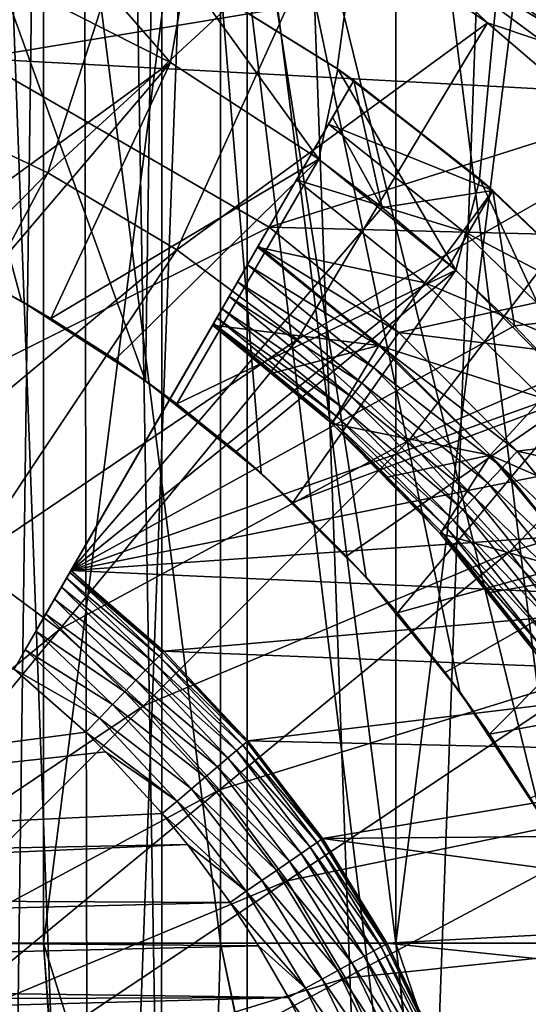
# Model space of a CAD drawing. Header units: metres. Extents: x -30 to 30, y -76 to 64.
# Tile 417 of 541: x 1.233 to 2.138, y 49.422 to 51.174. Entities that reach past the tile are written whole.
import ezdxf

# ---------------------------------------------------------------- set-up
doc = ezdxf.new("R2010")
doc.units = ezdxf.units.M
doc.layers.add('solid_508511', color=7, linetype='CONTINUOUS')

msp = doc.modelspace()

# ---------------------------------------------------------------- linework, layer by layer
at = {"layer": 'solid_508511'}
for points in [[(0.713028, 10.325403, 22.988945), (1.337299, 57.5, 22.961088), (0, 57.5, 23)], [(0.713028, 10.325403, 22.988945), (1.425724, 10.251332, 22.955769), (1.337299, 57.5, 22.961088)], [(2.134112, 10.127601, 22.900776), (2.670147, 57.5, 22.844479), (1.337299, 57.5, 22.961088)], [(1.425724, 10.251332, 22.955769), (2.134112, 10.127601, 22.900776), (1.337299, 57.5, 22.961088)], [(1.797992, 51.086449, -22.929615), (1.526391, 51.255478, -22.949295), (2.670147, 57.5, -22.844479)], [(2.051232, 50.890598, -22.908348), (1.797992, 51.086449, -22.929615), (2.670147, 57.5, -22.844479)], [(2.28324, 50.670086, -22.886389), (2.051232, 50.890598, -22.908348), (2.670147, 57.5, -22.844479)], [(2.134112, 10.127601, 22.900776), (2.837464, 9.95345, 22.824303), (2.670147, 57.5, 22.844479)], [(1.637794, 54.5, 6.290277), (1.637813, 39.999996, 6.290276), (1.098375, 39.999996, 6.406526)], [(1.098508, 54.5, 6.406504), (1.637794, 54.5, 6.290277), (1.098375, 39.999996, 6.406526)], [(1.098508, 54.5, -6.406504), (1.098376, 39.999996, -6.406526), (1.637815, 39.999996, -6.290275)], [(1.637794, 54.5, -6.290277), (1.098508, 54.5, -6.406504), (1.637815, 39.999996, -6.290275)], [(1.637794, 54.5, 6.290277), (2.165419, 54.5, 6.128702), (1.637813, 39.999996, 6.290276)], [(1.637794, 54.5, -6.290277), (1.637815, 39.999996, -6.290275), (2.165299, 39.999996, -6.128742)], [(2.165419, 54.5, -6.128702), (1.637794, 54.5, -6.290277), (2.165299, 39.999996, -6.128742)], [(2.165419, 54.5, 6.128702), (2.165296, 39.999996, 6.128743), (1.637813, 39.999996, 6.290276)], [(0.744993, 46.5, 9.470744), (0.745352, 52.5, 9.470714), (1.485397, 46.5, 9.383155)], [(0.745352, 52.5, -9.470714), (1.003377, 50.789806, -9.446864), (1.236453, 50.672832, -9.419192)], [(0.745352, 52.5, -9.470714), (1.236453, 50.672832, -9.419192), (1.457095, 50.531471, -9.387591)], [(0.745352, 52.5, -9.470714), (1.457095, 50.531471, -9.387591), (1.486151, 52.5, -9.383035)], [(1.485397, 46.5, 9.383155), (0.745352, 52.5, 9.470714), (1.486151, 52.5, 9.383035)], [(1.486151, 52.5, -9.383035), (1.457095, 50.531471, -9.387591), (1.662649, 50.366978, -9.353374)], [(1.485397, 46.5, 9.383155), (1.486151, 52.5, 9.383035), (2.216653, 46.5, 9.237773)], [(1.486151, 52.5, -9.383035), (1.662649, 50.366978, -9.353374), (1.849612, 50.181938, -9.318205)], [(1.486151, 52.5, -9.383035), (1.849612, 50.181938, -9.318205), (2.016315, 49.977982, -9.28356)], [(1.486151, 52.5, -9.383035), (2.016315, 49.977982, -9.28356), (2.160056, 49.758633, -9.251171)], [(1.486151, 52.5, -9.383035), (2.160056, 49.758633, -9.251171), (2.217708, 52.5, -9.237518)], [(2.216653, 46.5, 9.237773), (1.486151, 52.5, 9.383035), (2.217708, 52.5, 9.237518)], [(1.275608, 52, 7.6443), (0.958618, 52, 7.690485), (0.958742, 49.53109, 7.690469)], [(0.958618, 52, -7.690485), (1.275608, 52, -7.6443), (0.958742, 49.53109, -7.690469)], [(1.275608, 52, 7.6443), (0.958742, 49.53109, 7.690469), (1.275652, 49.53109, 7.644293)], [(1.275608, 52, -7.6443), (1.275652, 49.53109, -7.644293), (0.958742, 49.53109, -7.690469)], [(1.275608, 52, 7.6443), (1.275652, 49.53109, 7.644293), (1.590319, 49.53109, 7.585076)], [(1.590419, 52, 7.585055), (1.275608, 52, 7.6443), (1.590319, 49.53109, 7.585076)], [(1.275608, 52, -7.6443), (1.590419, 52, -7.585055), (1.275652, 49.53109, -7.644293)], [(1.590419, 52, -7.585055), (1.590319, 49.53109, -7.585076), (1.275652, 49.53109, -7.644293)], [(1.590419, 52, 7.585055), (1.590319, 49.53109, 7.585076), (1.90244, 49.53109, 7.51287)], [(1.590419, 52, -7.585055), (1.90244, 49.53109, -7.51287), (1.590319, 49.53109, -7.585076)], [(1.902513, 52, 7.512852), (1.590419, 52, 7.585055), (1.90244, 49.53109, 7.51287)], [(1.590419, 52, -7.585055), (1.902513, 52, -7.512852), (1.90244, 49.53109, -7.51287)], [(1.902513, 52, 7.512852), (1.90244, 49.53109, 7.51287), (2.211465, 49.53109, 7.427781)], [(2.211356, 52, -7.427813), (2.211465, 49.53109, -7.427781), (1.90244, 49.53109, -7.51287)], [(1.902513, 52, -7.512852), (2.211356, 52, -7.427813), (1.90244, 49.53109, -7.51287)], [(2.211356, 52, 7.427813), (1.902513, 52, 7.512852), (2.211465, 49.53109, 7.427781)], [(1.171866, 51.664124, -23.351336), (1.485963, 51.529331, -23.351336), (1.042041, 51.015709, -23.58305)], [(1.485963, 51.529331, -23.351336), (1.283606, 50.901459, -23.58305), (1.042041, 51.015709, -23.58305)], [(1.485963, 51.529331, -23.351336), (1.784811, 51.363457, -23.351336), (1.283606, 50.901459, -23.58305)], [(1.501338, 51.097137, -15), (1.221366, 51.239967, -15), (1.242079, 51.394772, -15)], [(1.501338, 51.097137, -15), (1.242079, 51.394772, -15), (1.528947, 51.254047, -15)], [(0.804676, 50.49374, -22.799999), (1.308033, 51.365582, -21.581036), (1.308033, 51.365582, -20.059807)], [(0.804676, 50.49374, -22.799999), (1.263142, 51.287827, -21.828632), (1.308033, 51.365582, -21.581036)], [(1.270174, 51.300007, -19.778536), (0.804676, 50.49374, -22.799999), (1.308033, 51.365582, -20.059807)], [(1.784811, 51.363457, -23.351336), (1.512809, 50.76408, -23.58305), (1.283606, 50.901459, -23.58305)], [(1.784811, 51.363457, -23.351336), (2.065346, 51.168198, -23.351336), (1.512809, 50.76408, -23.58305)], [(1.894047, 51.334641, -23.333151), (2.065346, 51.168198, -23.351336), (1.784811, 51.363457, -23.351336)], [(1.911228, 51.360355, -23.308302), (2.182389, 51.159248, -23.308302), (1.894047, 51.334641, -23.333151)], [(2.19851, 51.178894, -23.277836), (2.182389, 51.159248, -23.308302), (1.911228, 51.360355, -23.308302)], [(1.894047, 51.334641, -23.333151), (2.16277, 51.135342, -23.333151), (2.065346, 51.168198, -23.351336)], [(2.182389, 51.159248, -23.308302), (2.16277, 51.135342, -23.333151), (1.894047, 51.334641, -23.333151)], [(1.270174, 51.300007, -19.778536), (1.232674, 51.235054, -19.5), (0.804676, 50.49374, -22.799999)], [(0.804676, 50.49374, -22.799999), (1.205823, 51.188545, -22.066158), (1.263142, 51.287827, -21.828632)], [(0.879994, 51.210735, -23), (1.157276, 51.104462, -23), (2.142362, 51.267723, -23)], [(1.157276, 51.104462, -23), (2.411385, 51.036774, -23), (2.142362, 51.267723, -23)], [(1.765179, 50.925549, -15), (1.501338, 51.097137, -15), (1.528947, 51.254047, -15)], [(1.528947, 51.254047, -15), (1.526391, 51.255478, -22.949295), (1.797992, 51.086449, -22.929615)], [(1.799296, 51.085545, -15), (1.528947, 51.254047, -15), (1.797992, 51.086449, -22.929615)], [(1.765179, 50.925549, -15), (1.528947, 51.254047, -15), (1.799296, 51.085545, -15)], [(1.501338, 51.097137, -15), (1.0497, 50.768948, -14.500119), (1.221366, 51.239967, -15)], [(2.065346, 51.168198, -23.351336), (1.727443, 50.604897, -23.58305), (1.512809, 50.76408, -23.58305)], [(2.065346, 51.168198, -23.351336), (2.324687, 50.94556, -23.351336), (1.727443, 50.604897, -23.58305)], [(2.16277, 51.135342, -23.333151), (2.324687, 50.94556, -23.351336), (2.065346, 51.168198, -23.351336)], [(1.676891, 50.804459, -23), (1.157276, 51.104462, -23), (0.703585, 50.318645, -23)], [(1.501338, 51.097137, -15), (1.170828, 50.708881, -14.500119), (1.0497, 50.768948, -14.500119)], [(1.676891, 50.804459, -23), (2.411385, 51.036774, -23), (1.157276, 51.104462, -23)], [(1.501338, 51.097137, -15), (1.288697, 50.642254, -14.500119), (1.170828, 50.708881, -14.500119)], [(1.765179, 50.925549, -15), (1.288697, 50.642254, -14.500119), (1.501338, 51.097137, -15)], [(2.008977, 50.727818, -15), (1.765179, 50.925549, -15), (1.799296, 51.085545, -15)], [(1.827649, 51.065578, -21.581036), (1.797992, 51.086449, -22.929615), (2.051232, 50.890598, -22.908348)], [(1.827649, 51.065578, -21.581036), (1.799296, 51.085545, -15), (1.797992, 51.086449, -22.929615)], [(1.827649, 51.065578, -20.059807), (2.051776, 50.890121, -15), (1.799296, 51.085545, -15)], [(2.008977, 50.727818, -15), (1.799296, 51.085545, -15), (2.051776, 50.890121, -15)], [(1.827649, 51.065578, -21.581036), (1.827649, 51.065578, -20.059807), (1.799296, 51.085545, -15)], [(1.324291, 50.193741, -19.5), (1.827649, 51.065578, -20.059807), (1.827649, 51.065578, -21.581036)], [(1.789791, 51.000008, -19.778547), (1.827649, 51.065578, -20.059807), (1.324291, 50.193741, -19.5)], [(1.782757, 50.987827, -21.828632), (1.324291, 50.193741, -19.5), (1.827649, 51.065578, -21.581036)], [(1.782757, 50.987827, -21.828632), (1.827649, 51.065578, -21.581036), (2.075101, 50.869907, -21.581036)], [(1.877964, 50.839497, -19.5), (1.827649, 51.065578, -20.059807), (1.789791, 51.000008, -19.778547)], [(2.075101, 50.869907, -21.581036), (1.827649, 51.065578, -21.581036), (2.051232, 50.890598, -22.908348)], [(1.827649, 51.065578, -20.059807), (2.075101, 50.869907, -20.059807), (2.051776, 50.890121, -15)], [(1.877964, 50.839497, -19.5), (2.075101, 50.869907, -20.059807), (1.827649, 51.065578, -20.059807)], [(1.676891, 50.804459, -23), (2.655663, 50.779793, -23), (2.411385, 51.036774, -23)], [(0.786579, 50.398972, -23.76483), (1.042041, 51.015709, -23.58305), (1.283606, 50.901459, -23.58305)], [(1.789791, 51.000008, -19.778547), (1.324291, 50.193741, -19.5), (1.752289, 50.935055, -19.5)], [(1.789791, 51.000008, -19.778547), (1.752289, 50.935055, -19.5), (1.877964, 50.839497, -19.5)], [(1.782757, 50.987827, -21.828632), (1.725438, 50.888546, -22.066158), (1.324291, 50.193741, -19.5)], [(2.021982, 50.797626, -21.828634), (1.725438, 50.888546, -22.066158), (1.782757, 50.987827, -21.828632)], [(2.021982, 50.797626, -21.828634), (1.782757, 50.987827, -21.828632), (2.075101, 50.869907, -21.581036)], [(2.324687, 50.94556, -23.351336), (1.925441, 50.425442, -23.58305), (1.727443, 50.604897, -23.58305)], [(2.324687, 50.94556, -23.351336), (2.560173, 50.69783, -23.351336), (1.925441, 50.425442, -23.58305)], [(1.765179, 50.925549, -15), (1.402872, 50.569286, -14.500119), (1.288697, 50.642254, -14.500119)], [(1.877964, 50.839497, -19.5), (1.752289, 50.935055, -19.5), (1.324291, 50.193741, -19.5)], [(1.765179, 50.925549, -15), (1.512975, 50.490204, -14.500119), (1.402872, 50.569286, -14.500119)], [(2.008977, 50.727818, -15), (1.512975, 50.490204, -14.500119), (1.765179, 50.925549, -15)], [(0.968923, 50.312729, -23.76483), (0.786579, 50.398972, -23.76483), (1.283606, 50.901459, -23.58305)], [(0.968923, 50.312729, -23.76483), (1.283606, 50.901459, -23.58305), (1.512809, 50.76408, -23.58305)], [(1.725438, 50.888546, -22.066158), (1.656301, 50.768799, -22.290916), (1.324291, 50.193741, -19.5)], [(1.954163, 50.705341, -22.066158), (1.656301, 50.768799, -22.290916), (1.725438, 50.888546, -22.066158)], [(1.954163, 50.705341, -22.066158), (1.725438, 50.888546, -22.066158), (2.021982, 50.797626, -21.828634)], [(2.230366, 50.506138, -15), (2.008977, 50.727818, -15), (2.051776, 50.890121, -15)], [(2.075101, 50.869907, -21.581036), (2.051232, 50.890598, -22.908348), (2.28324, 50.670086, -22.886389)], [(2.075101, 50.869907, -20.059807), (2.283256, 50.670074, -15), (2.051776, 50.890121, -15)], [(2.230366, 50.506138, -15), (2.051776, 50.890121, -15), (2.283256, 50.670074, -15)], [(1.998345, 50.737545, -19.5), (2.075101, 50.869907, -20.059807), (1.877964, 50.839497, -19.5)], [(2.113233, 50.629375, -19.5), (2.075101, 50.869907, -20.059807), (1.998345, 50.737545, -19.5)], [(2.021982, 50.797626, -21.828634), (2.075101, 50.869907, -21.581036), (2.301741, 50.650463, -21.581036)], [(2.301741, 50.650463, -21.581036), (2.075101, 50.869907, -21.581036), (2.28324, 50.670086, -22.886389)], [(2.075101, 50.869907, -20.059807), (2.301741, 50.650463, -20.059807), (2.283256, 50.670074, -15)], [(2.113233, 50.629375, -19.5), (2.301741, 50.650463, -20.059807), (2.075101, 50.869907, -20.059807)], [(1.998345, 50.737545, -19.5), (1.877964, 50.839497, -19.5), (1.324291, 50.193741, -19.5)], [(1.2232, 50.018646, -23), (1.676891, 50.804459, -23), (0.703585, 50.318645, -23)], [(1.243063, 50.053047, -22.996107), (1.676891, 50.804459, -23), (1.2232, 50.018646, -23)], [(1.657274, 50.770485, -22.996157), (1.676891, 50.804459, -23), (1.243063, 50.053047, -22.996107)], [(1.657274, 50.770485, -22.996157), (1.907675, 50.617367, -23), (1.676891, 50.804459, -23)], [(1.907675, 50.617367, -23), (2.655663, 50.779793, -23), (1.676891, 50.804459, -23)], [(1.236453, 50.672832, -9.419192), (1.003377, 50.789806, -9.446864), (1.170828, 50.708881, -14.500119)], [(1.954163, 50.705341, -22.066158), (2.021982, 50.797626, -21.828634), (2.241046, 50.584518, -21.828634)], [(2.241046, 50.584518, -21.828634), (2.021982, 50.797626, -21.828634), (2.301741, 50.650463, -21.581036)], [(1.141936, 50.209026, -23.76483), (0.968923, 50.312729, -23.76483), (1.512809, 50.76408, -23.58305)], [(1.141936, 50.209026, -23.76483), (1.512809, 50.76408, -23.58305), (1.727443, 50.604897, -23.58305)], [(1.638381, 50.737759, -22.984755), (1.657274, 50.770485, -22.996157), (1.243063, 50.053047, -22.996107)], [(1.656301, 50.768799, -22.290916), (1.57629, 50.630215, -22.5), (1.324291, 50.193741, -19.5)], [(1.87237, 50.59404, -22.290916), (1.57629, 50.630215, -22.5), (1.656301, 50.768799, -22.290916)], [(1.88501, 50.58527, -22.996157), (1.657274, 50.770485, -22.996157), (1.638381, 50.737759, -22.984755)], [(1.954163, 50.705341, -22.066158), (1.87237, 50.59404, -22.290916), (1.656301, 50.768799, -22.290916)], [(1.88501, 50.58527, -22.996157), (1.907675, 50.617367, -23), (1.657274, 50.770485, -22.996157)], [(1.907675, 50.617367, -23), (2.872663, 50.499451, -23), (2.655663, 50.779793, -23)], [(1.638381, 50.737759, -22.984755), (1.243063, 50.053047, -22.996107), (1.262133, 50.086079, -22.984592)], [(1.620981, 50.707623, -22.966253), (1.638381, 50.737759, -22.984755), (1.262133, 50.086079, -22.984592)], [(2.113233, 50.629375, -19.5), (1.998345, 50.737545, -19.5), (1.324291, 50.193741, -19.5)], [(1.862484, 50.555008, -22.98476), (1.638381, 50.737759, -22.984755), (1.620981, 50.707623, -22.966253)], [(1.88501, 50.58527, -22.996157), (1.638381, 50.737759, -22.984755), (1.862484, 50.555008, -22.98476)], [(2.008977, 50.727818, -15), (1.618417, 50.405445, -14.500119), (1.512975, 50.490204, -14.500119)], [(2.008977, 50.727818, -15), (1.719108, 50.315121, -14.500119), (1.618417, 50.405445, -14.500119)], [(2.230366, 50.506138, -15), (1.719108, 50.315121, -14.500119), (2.008977, 50.727818, -15)], [(1.236453, 50.672832, -9.419192), (1.170828, 50.708881, -14.500119), (1.288697, 50.642254, -14.500119)], [(1.620981, 50.707623, -22.966253), (1.262133, 50.086079, -22.984592), (1.279624, 50.116375, -22.965982)], [(1.605723, 50.681194, -22.941338), (1.620981, 50.707623, -22.966253), (1.279624, 50.116375, -22.965982)], [(1.841721, 50.527115, -22.966249), (1.620981, 50.707623, -22.966253), (1.605723, 50.681194, -22.941338)], [(1.862484, 50.555008, -22.98476), (1.620981, 50.707623, -22.966253), (1.841721, 50.527115, -22.966249)], [(1.954163, 50.705341, -22.066158), (2.163559, 50.500328, -22.066158), (1.87237, 50.59404, -22.290916)], [(2.560173, 50.69783, -23.351336), (2.104896, 50.227444, -23.58305), (1.925441, 50.425442, -23.58305)], [(1.954163, 50.705341, -22.066158), (2.241046, 50.584518, -21.828634), (2.163559, 50.500328, -22.066158)], [(2.560173, 50.69783, -23.351336), (2.769389, 50.427544, -23.351336), (2.104896, 50.227444, -23.58305)], [(1.605723, 50.681194, -22.941338), (1.279624, 50.116375, -22.965982), (1.294921, 50.142868, -22.94099)], [(1.593205, 50.659512, -22.910976), (1.605723, 50.681194, -22.941338), (1.294921, 50.142868, -22.94099)], [(1.823527, 50.502674, -22.941338), (1.605723, 50.681194, -22.941338), (1.593205, 50.659512, -22.910976)], [(1.841721, 50.527115, -22.966249), (1.605723, 50.681194, -22.941338), (1.823527, 50.502674, -22.941338)], [(1.236453, 50.672832, -9.419192), (1.288697, 50.642254, -14.500119), (1.402872, 50.569286, -14.500119)], [(1.457095, 50.531471, -9.387591), (1.236453, 50.672832, -9.419192), (1.402872, 50.569286, -14.500119)], [(1.593205, 50.659512, -22.910976), (1.294921, 50.142868, -22.94099), (1.307428, 50.164532, -22.910641)], [(1.583915, 50.643421, -22.876364), (1.593205, 50.659512, -22.910976), (1.307428, 50.164532, -22.910641)], [(1.8086, 50.482616, -22.910984), (1.593205, 50.659512, -22.910976), (1.583915, 50.643421, -22.876364)], [(1.823527, 50.502674, -22.941338), (1.593205, 50.659512, -22.910976), (1.8086, 50.482616, -22.910984)], [(1.583915, 50.643421, -22.876364), (1.307428, 50.164532, -22.910641), (1.316679, 50.180553, -22.876169)], [(1.583915, 50.643421, -22.876364), (1.316679, 50.180553, -22.876169), (1.322373, 50.190418, -22.838791)], [(1.5782, 50.633522, -22.838781), (1.583915, 50.643421, -22.876364), (1.322373, 50.190418, -22.838791)], [(1.797517, 50.467728, -22.876356), (1.583915, 50.643421, -22.876364), (1.5782, 50.633522, -22.838781)], [(1.8086, 50.482616, -22.910984), (1.583915, 50.643421, -22.876364), (1.797517, 50.467728, -22.876356)], [(2.222333, 50.515251, -19.5), (2.301741, 50.650463, -20.059807), (2.113233, 50.629375, -19.5)], [(1.5782, 50.633522, -22.838781), (1.322373, 50.190418, -22.838791), (1.324291, 50.193741, -22.799999)], [(1.57629, 50.630215, -22.799999), (1.5782, 50.633522, -22.838781), (1.324291, 50.193741, -22.799999)], [(1.57629, 50.630215, -22.799999), (1.324291, 50.193741, -22.799999), (1.324291, 50.193741, -19.5)], [(1.57629, 50.630215, -22.5), (1.57629, 50.630215, -22.799999), (1.324291, 50.193741, -19.5)], [(2.222333, 50.515251, -19.5), (2.113233, 50.629375, -19.5), (1.324291, 50.193741, -19.5)], [(1.790704, 50.458576, -22.838787), (1.5782, 50.633522, -22.838781), (1.57629, 50.630215, -22.799999)], [(1.684627, 50.545612, -22.5), (1.57629, 50.630215, -22.799999), (1.57629, 50.630215, -22.5)], [(1.788426, 50.455513, -22.799999), (1.790704, 50.458576, -22.838787), (1.57629, 50.630215, -22.799999)], [(1.788424, 50.455513, -22.5), (1.788426, 50.455513, -22.799999), (1.57629, 50.630215, -22.799999)], [(1.788424, 50.455513, -22.5), (1.57629, 50.630215, -22.799999), (1.684627, 50.545612, -22.5)], [(1.87237, 50.59404, -22.290916), (1.684627, 50.545612, -22.5), (1.57629, 50.630215, -22.5)], [(1.797517, 50.467728, -22.876356), (1.5782, 50.633522, -22.838781), (1.790704, 50.458576, -22.838787)], [(1.88501, 50.58527, -22.996157), (2.118465, 50.406464, -23), (1.907675, 50.617367, -23)], [(1.907675, 50.617367, -23), (2.118465, 50.406464, -23), (2.872663, 50.499451, -23)], [(1.303951, 50.088867, -23.76483), (1.141936, 50.209026, -23.76483), (1.727443, 50.604897, -23.58305)], [(1.303951, 50.088867, -23.76483), (1.727443, 50.604897, -23.58305), (1.925441, 50.425442, -23.58305)], [(1.87237, 50.59404, -22.290916), (1.788424, 50.455513, -22.5), (1.684627, 50.545612, -22.5)], [(1.87237, 50.59404, -22.290916), (2.070112, 50.398792, -22.290916), (1.788424, 50.455513, -22.5)], [(2.163559, 50.500328, -22.066158), (2.070112, 50.398792, -22.290916), (1.87237, 50.59404, -22.290916)], [(2.092194, 50.377323, -22.996157), (1.88501, 50.58527, -22.996157), (1.862484, 50.555008, -22.98476)], [(2.092194, 50.377323, -22.996157), (2.118465, 50.406464, -23), (1.88501, 50.58527, -22.996157)], [(1.457095, 50.531471, -9.387591), (1.402872, 50.569286, -14.500119), (1.512975, 50.490204, -14.500119)], [(2.066335, 50.349907, -22.98476), (1.862484, 50.555008, -22.98476), (1.841721, 50.527115, -22.966249)], [(2.092194, 50.377323, -22.996157), (1.862484, 50.555008, -22.98476), (2.066335, 50.349907, -22.98476)], [(1.457095, 50.531471, -9.387591), (1.512975, 50.490204, -14.500119), (1.618417, 50.405445, -14.500119)], [(1.662649, 50.366978, -9.353374), (1.457095, 50.531471, -9.387591), (1.618417, 50.405445, -14.500119)], [(2.042503, 50.324642, -22.966249), (1.841721, 50.527115, -22.966249), (1.823527, 50.502674, -22.941338)], [(2.066335, 50.349907, -22.98476), (1.841721, 50.527115, -22.966249), (2.042503, 50.324642, -22.966249)], [(2.325215, 50.395618, -19.5), (2.222333, 50.515251, -19.5), (1.324291, 50.193741, -19.5)], [(2.230366, 50.506138, -15), (1.814903, 50.219341, -14.500119), (1.719108, 50.315121, -14.500119)], [(2.021619, 50.302502, -22.941338), (1.823527, 50.502674, -22.941338), (1.8086, 50.482616, -22.910984)], [(2.230366, 50.506138, -15), (1.905422, 50.118446, -14.500119), (1.814903, 50.219341, -14.500119)], [(2.042503, 50.324642, -22.966249), (1.823527, 50.502674, -22.941338), (2.021619, 50.302502, -22.941338)], [(2.42741, 50.262619, -15), (1.905422, 50.118446, -14.500119), (2.230366, 50.506138, -15)], [(2.163559, 50.500328, -22.066158), (2.351554, 50.275524, -22.066158), (2.070112, 50.398792, -22.290916)], [(2.118465, 50.406464, -23), (3.060227, 50.198528, -23), (2.872663, 50.499451, -23)], [(1.991764, 50.270847, -22.876356), (1.797517, 50.467728, -22.876356), (1.790704, 50.458576, -22.838787)], [(2.004485, 50.284332, -22.910984), (1.8086, 50.482616, -22.910984), (1.797517, 50.467728, -22.876356)], [(2.004485, 50.284332, -22.910984), (1.797517, 50.467728, -22.876356), (1.991764, 50.270847, -22.876356)], [(2.021619, 50.302502, -22.941338), (1.8086, 50.482616, -22.910984), (2.004485, 50.284332, -22.910984)], [(1.887409, 50.360157, -22.5), (1.788426, 50.455513, -22.799999), (1.788424, 50.455513, -22.5)], [(2.070112, 50.398792, -22.290916), (1.887409, 50.360157, -22.5), (1.788424, 50.455513, -22.5)], [(1.788426, 50.455513, -22.799999), (1.983945, 50.262554, -22.838787), (1.790704, 50.458576, -22.838787)], [(1.788426, 50.455513, -22.799999), (1.981329, 50.259781, -22.799999), (1.983945, 50.262554, -22.838787)], [(1.887409, 50.360157, -22.5), (1.981329, 50.259781, -22.799999), (1.788426, 50.455513, -22.799999)], [(1.991764, 50.270847, -22.876356), (1.790704, 50.458576, -22.838787), (1.983945, 50.262554, -22.838787)], [(1.453408, 49.953407, -23.76483), (1.303951, 50.088867, -23.76483), (1.925441, 50.425442, -23.58305)], [(1.453408, 49.953407, -23.76483), (1.925441, 50.425442, -23.58305), (2.104896, 50.227444, -23.58305)], [(2.769389, 50.427544, -23.351336), (2.264079, 50.01281, -23.58305), (2.104896, 50.227444, -23.58305)], [(1.662649, 50.366978, -9.353374), (1.618417, 50.405445, -14.500119), (1.719108, 50.315121, -14.500119)], [(2.070112, 50.398792, -22.290916), (1.981335, 50.259777, -22.5), (1.887409, 50.360157, -22.5)], [(2.070112, 50.398792, -22.290916), (2.247596, 50.184959, -22.290916), (1.981335, 50.259777, -22.5)], [(2.351554, 50.275524, -22.066158), (2.247596, 50.184959, -22.290916), (2.070112, 50.398792, -22.290916)], [(2.092194, 50.377323, -22.996157), (2.306071, 50.174675, -23), (2.118465, 50.406464, -23)], [(2.118465, 50.406464, -23), (2.306071, 50.174675, -23), (3.060227, 50.198528, -23)], [(2.42167, 50.270733, -19.5), (2.325215, 50.395618, -19.5), (1.324291, 50.193741, -19.5)], [(1.662649, 50.366978, -9.353374), (1.719108, 50.315121, -14.500119), (1.814903, 50.219341, -14.500119)], [(1.849612, 50.181938, -9.318205), (1.662649, 50.366978, -9.353374), (1.814903, 50.219341, -14.500119)], [(2.276562, 50.148903, -22.996157), (2.092194, 50.377323, -22.996157), (2.066335, 50.349907, -22.98476)], [(2.276562, 50.148903, -22.996157), (2.306071, 50.174675, -23), (2.092194, 50.377323, -22.996157)], [(1.981335, 50.259777, -22.5), (1.981329, 50.259781, -22.799999), (1.887409, 50.360157, -22.5)], [(2.247723, 50.124699, -22.98476), (2.066335, 50.349907, -22.98476), (2.042503, 50.324642, -22.966249)], [(2.276562, 50.148903, -22.996157), (2.066335, 50.349907, -22.98476), (2.247723, 50.124699, -22.98476)], [(2.221145, 50.10239, -22.966249), (2.042503, 50.324642, -22.966249), (2.021619, 50.302502, -22.941338)], [(2.247723, 50.124699, -22.98476), (2.042503, 50.324642, -22.966249), (2.221145, 50.10239, -22.966249)], [(2.197854, 50.08284, -22.941338), (2.021619, 50.302502, -22.941338), (2.004485, 50.284332, -22.910984)], [(2.221145, 50.10239, -22.966249), (2.021619, 50.302502, -22.941338), (2.197854, 50.08284, -22.941338)], [(2.178748, 50.066803, -22.910984), (2.004485, 50.284332, -22.910984), (1.991764, 50.270847, -22.876356)], [(2.197854, 50.08284, -22.941338), (2.004485, 50.284332, -22.910984), (2.178748, 50.066803, -22.910984)], [(2.511465, 50.140896, -19.5), (2.42167, 50.270733, -19.5), (1.324291, 50.193741, -19.5)], [(2.42741, 50.262619, -15), (1.990296, 50.012852, -14.500119), (1.905422, 50.118446, -14.500119)], [(1.981329, 50.259781, -22.799999), (2.155841, 50.047573, -22.838787), (1.983945, 50.262554, -22.838787)], [(1.981329, 50.259781, -22.799999), (2.152925, 50.045128, -22.799999), (2.155841, 50.047573, -22.838787)], [(2.152915, 50.045139, -22.5), (2.152925, 50.045128, -22.799999), (1.981329, 50.259781, -22.799999)], [(2.069909, 50.154682, -22.5), (1.981329, 50.259781, -22.799999), (1.981335, 50.259777, -22.5)], [(2.152915, 50.045139, -22.5), (1.981329, 50.259781, -22.799999), (2.069909, 50.154682, -22.5)], [(2.247596, 50.184959, -22.290916), (2.069909, 50.154682, -22.5), (1.981335, 50.259777, -22.5)], [(2.164561, 50.054893, -22.876356), (1.991764, 50.270847, -22.876356), (1.983945, 50.262554, -22.838787)], [(2.164561, 50.054893, -22.876356), (1.983945, 50.262554, -22.838787), (2.155841, 50.047573, -22.838787)], [(2.42741, 50.262619, -15), (2.06917, 49.903046, -14.500119), (1.990296, 50.012852, -14.500119)], [(2.178748, 50.066803, -22.910984), (1.991764, 50.270847, -22.876356), (2.164561, 50.054893, -22.876356)], [(2.597901, 50.000011, -15), (2.06917, 49.903046, -14.500119), (2.42741, 50.262619, -15)], [(1.588869, 49.803951, -23.76483), (1.453408, 49.953407, -23.76483), (2.104896, 50.227444, -23.58305)], [(1.588869, 49.803951, -23.76483), (2.104896, 50.227444, -23.58305), (2.264079, 50.01281, -23.58305)], [(0.764461, 49.644096, -23.895369), (1.141936, 50.209026, -23.76483), (1.303951, 50.088867, -23.76483)], [(1.849612, 50.181938, -9.318205), (1.814903, 50.219341, -14.500119), (1.905422, 50.118446, -14.500119)], [(1.481136, 50.041759, -22.868404), (1.322373, 50.190418, -22.838791), (1.316679, 50.180553, -22.876169)], [(1.489492, 50.050457, -22.799999), (1.324291, 50.193741, -22.799999), (1.322373, 50.190418, -22.838791)], [(1.487387, 50.048264, -22.83473), (1.489492, 50.050457, -22.799999), (1.322373, 50.190418, -22.838791)], [(1.487387, 50.048264, -22.83473), (1.322373, 50.190418, -22.838791), (1.481136, 50.041759, -22.868404)], [(2.511465, 50.140896, -19.5), (1.324291, 50.193741, -19.5), (1.489483, 50.050465, -19.5)], [(1.489492, 50.050457, -22.799999), (1.489483, 50.050465, -19.5), (1.324291, 50.193741, -19.5)], [(1.489492, 50.050457, -22.799999), (1.324291, 50.193741, -19.5), (1.324291, 50.193741, -22.799999)], [(1.470929, 50.031132, -22.9), (1.316679, 50.180553, -22.876169), (1.307428, 50.164532, -22.910641)], [(1.481136, 50.041759, -22.868404), (1.316679, 50.180553, -22.876169), (1.470929, 50.031132, -22.9)], [(1.849612, 50.181938, -9.318205), (1.905422, 50.118446, -14.500119), (1.990296, 50.012852, -14.500119)], [(2.016315, 49.977982, -9.28356), (1.849612, 50.181938, -9.318205), (1.990296, 50.012852, -14.500119)], [(2.247596, 50.184959, -22.290916), (2.152915, 50.045139, -22.5), (2.069909, 50.154682, -22.5)], [(1.457075, 50.016712, -22.928558), (1.307428, 50.164532, -22.910641), (1.294921, 50.142868, -22.94099)], [(1.470929, 50.031132, -22.9), (1.307428, 50.164532, -22.910641), (1.457075, 50.016712, -22.928558)], [(1.439997, 49.998936, -22.953209), (1.294921, 50.142868, -22.94099), (1.279624, 50.116375, -22.965982)], [(1.457075, 50.016712, -22.928558), (1.294921, 50.142868, -22.94099), (1.439997, 49.998936, -22.953209)], [(2.594272, 50.006569, -19.5), (2.511465, 50.140896, -19.5), (1.489483, 50.050465, -19.5)], [(1.420213, 49.97834, -22.973206), (1.279624, 50.116375, -22.965982), (1.262133, 50.086079, -22.984592)], [(1.439997, 49.998936, -22.953209), (1.279624, 50.116375, -22.965982), (1.420213, 49.97834, -22.973206)], [(0.872921, 49.56366, -23.895369), (0.764461, 49.644096, -23.895369), (1.303951, 50.088867, -23.76483)], [(0.872921, 49.56366, -23.895369), (1.303951, 50.088867, -23.76483), (1.453408, 49.953407, -23.76483)], [(1.398324, 49.955555, -22.987938), (1.262133, 50.086079, -22.984592), (1.243063, 50.053047, -22.996107)], [(1.420213, 49.97834, -22.973206), (1.262133, 50.086079, -22.984592), (1.398324, 49.955555, -22.987938)], [(1.374995, 49.931274, -22.996962), (1.243063, 50.053047, -22.996107), (1.2232, 50.018646, -23)], [(1.398324, 49.955555, -22.987938), (1.243063, 50.053047, -22.996107), (1.374995, 49.931274, -22.996962)], [(1.487387, 50.048264, -22.83473), (1.481136, 50.041759, -22.868404), (1.637108, 49.889, -22.83473)], [(1.487387, 50.048264, -22.83473), (1.639425, 49.890965, -22.799999), (1.489492, 50.050457, -22.799999)], [(1.487387, 50.048264, -22.83473), (1.637108, 49.889, -22.83473), (1.639425, 49.890965, -22.799999)], [(2.594272, 50.006569, -19.5), (1.489483, 50.050465, -19.5), (1.639298, 49.891113, -19.5)], [(1.489492, 50.050457, -22.799999), (1.639298, 49.891113, -19.5), (1.489483, 50.050465, -19.5)], [(1.489492, 50.050457, -22.799999), (1.639425, 49.890965, -22.799999), (1.639298, 49.891113, -19.5)], [(1.470929, 50.031132, -22.9), (1.457075, 50.016712, -22.928558), (1.618993, 49.873631, -22.9)], [(1.481136, 50.041759, -22.868404), (1.470929, 50.031132, -22.9), (1.630228, 49.883163, -22.868404)], [(1.470929, 50.031132, -22.9), (1.618993, 49.873631, -22.9), (1.630228, 49.883163, -22.868404)], [(1.481136, 50.041759, -22.868404), (1.630228, 49.883163, -22.868404), (1.637108, 49.889, -22.83473)], [(1.350849, 49.906307, -23), (1.2232, 50.018646, -23), (-0.443743, 49.668587, -23)], [(1.374995, 49.931274, -22.996962), (1.2232, 50.018646, -23), (1.350849, 49.906307, -23)], [(1.457075, 50.016712, -22.928558), (1.439997, 49.998936, -22.953209), (1.603745, 49.860695, -22.928558)], [(1.457075, 50.016712, -22.928558), (1.603745, 49.860695, -22.928558), (1.618993, 49.873631, -22.9)], [(1.709028, 49.641937, -23.76483), (1.588869, 49.803951, -23.76483), (2.264079, 50.01281, -23.58305)], [(1.709028, 49.641937, -23.76483), (2.264079, 50.01281, -23.58305), (2.401458, 49.783607, -23.58305)], [(2.016315, 49.977982, -9.28356), (1.990296, 50.012852, -14.500119), (2.06917, 49.903046, -14.500119)], [(1.439997, 49.998936, -22.953209), (1.420213, 49.97834, -22.973206), (1.584948, 49.844746, -22.953209)], [(1.439997, 49.998936, -22.953209), (1.584948, 49.844746, -22.953209), (1.603745, 49.860695, -22.928558)], [(2.669909, 49.86805, -19.5), (2.594272, 50.006569, -19.5), (1.639298, 49.891113, -19.5)], [(2.597901, 50.000011, -15), (2.142081, 49.788986, -14.500119), (2.06917, 49.903046, -14.500119)], [(1.420213, 49.97834, -22.973206), (1.398324, 49.955555, -22.987938), (1.563172, 49.826271, -22.973206)], [(1.420213, 49.97834, -22.973206), (1.563172, 49.826271, -22.973206), (1.584948, 49.844746, -22.953209)], [(2.016315, 49.977982, -9.28356), (2.06917, 49.903046, -14.500119), (2.142081, 49.788986, -14.500119)], [(2.160056, 49.758633, -9.251171), (2.016315, 49.977982, -9.28356), (2.142081, 49.788986, -14.500119)], [(0.972975, 49.472977, -23.895369), (0.872921, 49.56366, -23.895369), (1.453408, 49.953407, -23.76483)], [(0.972975, 49.472977, -23.895369), (1.453408, 49.953407, -23.76483), (1.588869, 49.803951, -23.76483)], [(1.398324, 49.955555, -22.987938), (1.374995, 49.931274, -22.996962), (1.53908, 49.805828, -22.987938)], [(1.398324, 49.955555, -22.987938), (1.53908, 49.805828, -22.987938), (1.563172, 49.826271, -22.973206)], [(1.374995, 49.931274, -22.996962), (1.350849, 49.906307, -23), (1.513402, 49.784042, -22.996962)], [(1.374995, 49.931274, -22.996962), (1.513402, 49.784042, -22.996962), (1.53908, 49.805828, -22.987938)], [(1.386016, 49.871658, -23), (1.350849, 49.906307, -23), (-0.443743, 49.668587, -23)], [(1.513402, 49.784042, -22.996962), (1.350849, 49.906307, -23), (1.386016, 49.871658, -23)], [(1.637108, 49.889, -22.83473), (1.630228, 49.883163, -22.868404), (1.769859, 49.715336, -22.83473)], [(1.637108, 49.889, -22.83473), (1.772363, 49.717056, -22.799999), (1.639425, 49.890965, -22.799999)], [(1.637108, 49.889, -22.83473), (1.769859, 49.715336, -22.83473), (1.772363, 49.717056, -22.799999)], [(2.669909, 49.86805, -19.5), (1.639298, 49.891113, -19.5), (1.772098, 49.717442, -19.5)], [(1.639425, 49.890965, -22.799999), (1.772098, 49.717442, -19.5), (1.639298, 49.891113, -19.5)], [(1.639425, 49.890965, -22.799999), (1.772363, 49.717056, -22.799999), (1.772098, 49.717442, -19.5)], [(1.486883, 49.761612, -23), (1.386016, 49.871658, -23), (-0.443743, 49.668587, -23)], [(1.513402, 49.784042, -22.996962), (1.386016, 49.871658, -23), (1.486883, 49.761612, -23)], [(1.618993, 49.873631, -22.9), (1.603745, 49.860695, -22.928558), (1.750275, 49.701889, -22.9)], [(1.630228, 49.883163, -22.868404), (1.618993, 49.873631, -22.9), (1.76242, 49.710228, -22.868404)], [(1.618993, 49.873631, -22.9), (1.750275, 49.701889, -22.9), (1.76242, 49.710228, -22.868404)], [(1.630228, 49.883163, -22.868404), (1.76242, 49.710228, -22.868404), (1.769859, 49.715336, -22.83473)], [(1.603745, 49.860695, -22.928558), (1.584948, 49.844746, -22.953209), (1.733791, 49.690571, -22.928558)], [(1.603745, 49.860695, -22.928558), (1.733791, 49.690571, -22.928558), (1.750275, 49.701889, -22.9)], [(2.738164, 49.72575, -19.5), (2.669909, 49.86805, -19.5), (1.772098, 49.717442, -19.5)], [(1.584948, 49.844746, -22.953209), (1.563172, 49.826271, -22.973206), (1.713469, 49.676617, -22.953209)], [(1.584948, 49.844746, -22.953209), (1.713469, 49.676617, -22.953209), (1.733791, 49.690571, -22.928558)], [(1.563172, 49.826271, -22.973206), (1.53908, 49.805828, -22.987938), (1.689928, 49.66045, -22.973206)], [(1.563172, 49.826271, -22.973206), (1.689928, 49.66045, -22.973206), (1.713469, 49.676617, -22.953209)], [(1.063658, 49.372921, -23.895369), (0.972975, 49.472977, -23.895369), (1.588869, 49.803951, -23.76483)], [(1.063658, 49.372921, -23.895369), (1.588869, 49.803951, -23.76483), (1.709028, 49.641937, -23.76483)], [(1.53908, 49.805828, -22.987938), (1.513402, 49.784042, -22.996962), (1.663882, 49.642563, -22.987938)], [(1.53908, 49.805828, -22.987938), (1.663882, 49.642563, -22.987938), (1.689928, 49.66045, -22.973206)], [(1.513402, 49.784042, -22.996962), (1.486883, 49.761612, -23), (1.636122, 49.623501, -22.996962)], [(1.513402, 49.784042, -22.996962), (1.636122, 49.623501, -22.996962), (1.663882, 49.642563, -22.987938)], [(1.812727, 49.468922, -23.76483), (1.709028, 49.641937, -23.76483), (2.401458, 49.783607, -23.58305)], [(1.812727, 49.468922, -23.76483), (2.401458, 49.783607, -23.58305), (2.51571, 49.542042, -23.58305)], [(1.531832, 49.706642, -23), (1.486883, 49.761612, -23), (-0.443743, 49.668587, -23)], [(1.636122, 49.623501, -22.996962), (1.486883, 49.761612, -23), (1.531832, 49.706642, -23)], [(1.769859, 49.715336, -22.83473), (1.76242, 49.710228, -22.868404), (1.884263, 49.529076, -22.83473)], [(1.769859, 49.715336, -22.83473), (1.88693, 49.530533, -22.799999), (1.772363, 49.717056, -22.799999)], [(1.769859, 49.715336, -22.83473), (1.884263, 49.529076, -22.83473), (1.88693, 49.530533, -22.799999)], [(2.798828, 49.580074, -19.5), (2.738164, 49.72575, -19.5), (1.772098, 49.717442, -19.5)], [(2.798828, 49.580074, -19.5), (1.772098, 49.717442, -19.5), (1.886615, 49.531109, -19.5)], [(1.772363, 49.717056, -22.799999), (1.886615, 49.531109, -19.5), (1.772098, 49.717442, -19.5)], [(1.772363, 49.717056, -22.799999), (1.88693, 49.530533, -22.799999), (1.886615, 49.531109, -19.5)], [(1.531832, 49.706642, -23), (-0.443743, 49.668587, -23), (-0.56614, 49.614445, -23)], [(1.607509, 49.603817, -23), (1.531832, 49.706642, -23), (-0.56614, 49.614445, -23)], [(1.636122, 49.623501, -22.996962), (1.531832, 49.706642, -23), (1.607509, 49.603817, -23)], [(1.750275, 49.701889, -22.9), (1.733791, 49.690571, -22.928558), (1.863413, 49.517689, -22.9)], [(1.76242, 49.710228, -22.868404), (1.750275, 49.701889, -22.9), (1.876344, 49.52475, -22.868404)], [(1.750275, 49.701889, -22.9), (1.863413, 49.517689, -22.9), (1.876344, 49.52475, -22.868404)], [(1.76242, 49.710228, -22.868404), (1.876344, 49.52475, -22.868404), (1.884263, 49.529076, -22.83473)], [(1.733791, 49.690571, -22.928558), (1.713469, 49.676617, -22.953209), (1.845864, 49.508106, -22.928558)], [(1.733791, 49.690571, -22.928558), (1.845864, 49.508106, -22.928558), (1.863413, 49.517689, -22.9)], [(1.689928, 49.66045, -22.973206), (1.663882, 49.642563, -22.987938), (1.799165, 49.482601, -22.973206)], [(1.713469, 49.676617, -22.953209), (1.689928, 49.66045, -22.973206), (1.824229, 49.496288, -22.953209)], [(1.689928, 49.66045, -22.973206), (1.799165, 49.482601, -22.973206), (1.824229, 49.496288, -22.953209)], [(1.713469, 49.676617, -22.953209), (1.824229, 49.496288, -22.953209), (1.845864, 49.508106, -22.928558)], [(1.144097, 49.264462, -23.895369), (1.063658, 49.372921, -23.895369), (1.709028, 49.641937, -23.76483)], [(1.144097, 49.264462, -23.895369), (1.709028, 49.641937, -23.76483), (1.812727, 49.468922, -23.76483)], [(1.663882, 49.642563, -22.987938), (1.636122, 49.623501, -22.996962), (1.771435, 49.467457, -22.987938)], [(1.663882, 49.642563, -22.987938), (1.771435, 49.467457, -22.987938), (1.799165, 49.482601, -22.973206)], [(1.607509, 49.603817, -23), (-0.56614, 49.614445, -23), (-0.682066, 49.547512, -23)], [(1.636122, 49.623501, -22.996962), (1.607509, 49.603817, -23), (1.741881, 49.451317, -22.996962)], [(1.636122, 49.623501, -22.996962), (1.741881, 49.451317, -22.996962), (1.771435, 49.467457, -22.987938)], [(1.658108, 49.526245, -23), (1.607509, 49.603817, -23), (-0.682066, 49.547512, -23)], [(1.741881, 49.451317, -22.996962), (1.607509, 49.603817, -23), (1.658108, 49.526245, -23)], [(2.851766, 49.431351, -19.5), (2.798828, 49.580074, -19.5), (1.886615, 49.531109, -19.5)], [(1.658108, 49.526245, -23), (-0.682066, 49.547512, -23), (-0.790153, 49.468586, -23)], [(1.89897, 49.286579, -23.76483), (1.812727, 49.468922, -23.76483), (2.51571, 49.542042, -23.58305)], [(1.89897, 49.286579, -23.76483), (2.51571, 49.542042, -23.58305), (2.605734, 49.29044, -23.58305)], [(1.711403, 49.434666, -23), (1.658108, 49.526245, -23), (-0.790153, 49.468586, -23)], [(1.485397, 46.5, 9.383155), (0.958742, 49.53109, 7.690469), (0.639964, 49.53109, 7.723532)], [(0.744993, 46.5, 9.470744), (1.485397, 46.5, 9.383155), (0.639964, 49.53109, 7.723532)], [(0.958742, 49.53109, -7.690469), (1.5, 46.5, -9.380832), (1.00249, 46.5, -9.446958)], [(0.958742, 49.53109, -7.690469), (1.275652, 49.53109, -7.644293), (1.5, 46.5, -9.380832)], [(1.485397, 46.5, 9.383155), (1.275652, 49.53109, 7.644293), (0.958742, 49.53109, 7.690469)], [(1.275652, 49.53109, -7.644293), (1.590319, 49.53109, -7.585076), (1.5, 46.5, -9.380832)], [(2.216653, 46.5, 9.237773), (1.590319, 49.53109, 7.585076), (1.275652, 49.53109, 7.644293)], [(1.485397, 46.5, 9.383155), (2.216653, 46.5, 9.237773), (1.275652, 49.53109, 7.644293)], [(2.231028, 46.5, -9.234312), (1.5, 46.5, -9.380832), (1.590319, 49.53109, -7.585076)], [(2.216653, 46.5, 9.237773), (1.90244, 49.53109, 7.51287), (1.590319, 49.53109, 7.585076)], [(2.231028, 46.5, -9.234312), (1.590319, 49.53109, -7.585076), (1.90244, 49.53109, -7.51287)], [(1.741881, 49.451317, -22.996962), (1.658108, 49.526245, -23), (1.711403, 49.434666, -23)], [(1.876344, 49.52475, -22.868404), (1.863413, 49.517689, -22.9), (1.970817, 49.328651, -22.868404)], [(1.884263, 49.529076, -22.83473), (1.876344, 49.52475, -22.868404), (1.979135, 49.332146, -22.83473)], [(1.876344, 49.52475, -22.868404), (1.970817, 49.328651, -22.868404), (1.979135, 49.332146, -22.83473)], [(1.884263, 49.529076, -22.83473), (1.981936, 49.333324, -22.799999), (1.88693, 49.530533, -22.799999)], [(1.884263, 49.529076, -22.83473), (1.979135, 49.332146, -22.83473), (1.981936, 49.333324, -22.799999)], [(2.851766, 49.431351, -19.5), (1.886615, 49.531109, -19.5), (1.981608, 49.334103, -19.5)], [(1.88693, 49.530533, -22.799999), (1.981608, 49.334103, -19.5), (1.886615, 49.531109, -19.5)], [(1.88693, 49.530533, -22.799999), (1.981936, 49.333324, -22.799999), (1.981608, 49.334103, -19.5)], [(2.934255, 46.5, 9.035494), (2.211465, 49.53109, 7.427781), (1.90244, 49.53109, 7.51287)], [(2.216653, 46.5, 9.237773), (2.934255, 46.5, 9.035494), (1.90244, 49.53109, 7.51287)], [(2.231028, 46.5, -9.234312), (1.90244, 49.53109, -7.51287), (2.211465, 49.53109, -7.427781)], [(1.845864, 49.508106, -22.928558), (1.824229, 49.496288, -22.953209), (1.938802, 49.315189, -22.928558)], [(1.863413, 49.517689, -22.9), (1.845864, 49.508106, -22.928558), (1.957236, 49.322941, -22.9)], [(1.845864, 49.508106, -22.928558), (1.938802, 49.315189, -22.928558), (1.957236, 49.322941, -22.9)], [(1.863413, 49.517689, -22.9), (1.957236, 49.322941, -22.9), (1.970817, 49.328651, -22.868404)], [(1.824229, 49.496288, -22.953209), (1.799165, 49.482601, -22.973206), (1.916078, 49.305634, -22.953209)], [(1.824229, 49.496288, -22.953209), (1.916078, 49.305634, -22.953209), (1.938802, 49.315189, -22.928558)], [(1.711403, 49.434666, -23), (-0.790153, 49.468586, -23), (-1.717807, 49.42284, -23)], [(1.213519, 49.14864, -23.895369), (1.144097, 49.264462, -23.895369), (1.812727, 49.468922, -23.76483)], [(1.213519, 49.14864, -23.895369), (1.812727, 49.468922, -23.76483), (1.89897, 49.286579, -23.76483)], [(1.799165, 49.482601, -22.973206), (1.771435, 49.467457, -22.987938), (1.889753, 49.294567, -22.973206)], [(1.799165, 49.482601, -22.973206), (1.889753, 49.294567, -22.973206), (1.916078, 49.305634, -22.953209)], [(1.741881, 49.451317, -22.996962), (1.711403, 49.434666, -23), (1.829585, 49.269268, -22.996962)], [(1.771435, 49.467457, -22.987938), (1.741881, 49.451317, -22.996962), (1.860627, 49.282318, -22.987938)], [(1.741881, 49.451317, -22.996962), (1.829585, 49.269268, -22.996962), (1.860627, 49.282318, -22.987938)], [(1.771435, 49.467457, -22.987938), (1.860627, 49.282318, -22.987938), (1.889753, 49.294567, -22.973206)], [(1.711403, 49.434666, -23), (-1.717807, 49.42284, -23), (-1.759687, 49.340237, -23)], [(1.763214, 49.332809, -23), (1.711403, 49.434666, -23), (-1.759687, 49.340237, -23)], [(1.829585, 49.269268, -22.996962), (1.711403, 49.434666, -23), (1.763214, 49.332809, -23)], [(2.896794, 49.280117, -19.5), (2.851766, 49.431351, -19.5), (1.981608, 49.334103, -19.5)]]:
    msp.add_3dface(points, dxfattribs=at)

doc.saveas('drawing.dxf')
